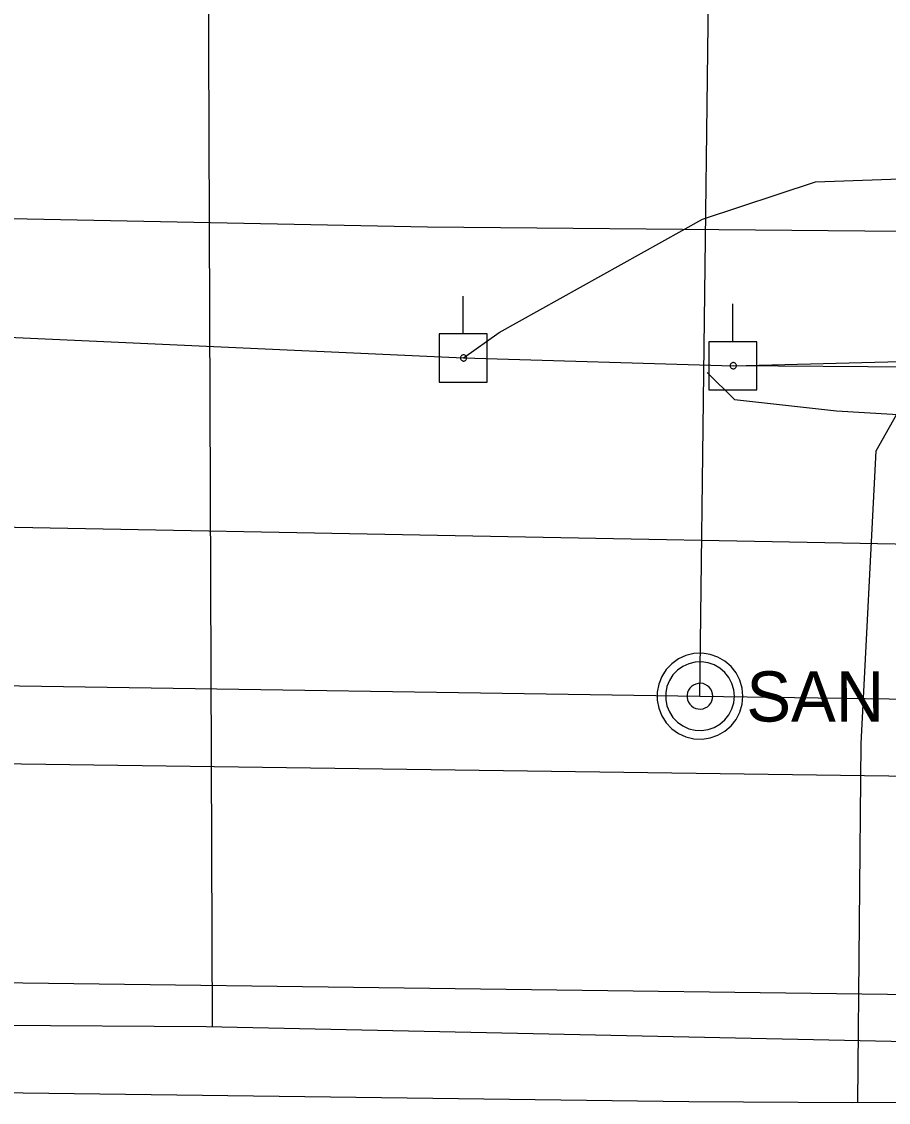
# Model space of a CAD drawing. Extents: x 600849 to 606371, y 330010 to 403088.
# Drawn here: x 604685.3 to 604751.9, y 332684.1 to 332767 of the extents above; entities that cross this region are included whole.
import ezdxf

# ---------------------------------------------------------------- set-up
doc = ezdxf.new("R2010")
doc.units = 0
for name, color, linetype in [('E_LTG_CID', 7, 'Continuous'), ('E_UTL_E_UG', 7, 'Continuous'), ('E_UTL_EGuyWire', 7, 'Continuous'), ('E_UTL_EPowerPole', 7, 'Continuous'), ('E_UTL_G_UG', 7, 'Continuous'), ('E_UTL_Overhead', 7, 'Continuous'), ('E_UTL_SAN', 7, 'Continuous'), ('E_UTL_SAN_UG', 7, 'Continuous'), ('E_UTL_T_UG', 7, 'Continuous'), ('E_UTL_TV_UG', 7, 'Continuous'), ('E_UTL_W_UG', 7, 'Continuous')]:
    doc.layers.add(name, color=color, linetype=linetype)

msp = doc.modelspace()

# ---------------------------------------------------------------- linework, layer by layer
at = {"layer": 'E_LTG_CID'}
msp.add_lwpolyline([(604738.005, 332740.118), (604740.097, 332738.036), (604747.918, 332737.175), (604758.255, 332736.574), (604760.513, 332736.542), (604776.218, 332736.48), (604795.357, 332735.396), (604807.11, 332738.591)], dxfattribs=at)
at = {"layer": 'E_UTL_E_UG'}
msp.add_line((604415.867, 332733.335), (605162.932, 332719.179), dxfattribs=at)
at = {"layer": 'E_UTL_EGuyWire'}
msp.add_line((604770.31, 332740.408), (604740.005, 332740.639), dxfattribs=at)
at = {"layer": 'E_UTL_EPowerPole'}
for points in [[(604719.259, 332743.077), (604719.259, 332745.985)], [(604739.973, 332742.481), (604739.973, 332745.389)], [(604721.102, 332743.077), (604717.415, 332743.077)], [(604717.415, 332743.077), (604717.415, 332739.385)], [(604721.102, 332739.385), (604721.102, 332743.077)], [(604741.816, 332742.481), (604738.129, 332742.481)], [(604738.129, 332742.481), (604738.129, 332738.789)], [(604741.816, 332738.789), (604741.816, 332742.481)], [(604719.529, 332741.234), (604719.525, 332741.28), (604719.512, 332741.323), (604719.491, 332741.363), (604719.463, 332741.399), (604719.429, 332741.429), (604719.39, 332741.451), (604719.347, 332741.466), (604719.302, 332741.473), (604719.257, 332741.47), (604719.213, 332741.46), (604719.171, 332741.441), (604719.134, 332741.415), (604719.103, 332741.382), (604719.079, 332741.344), (604719.062, 332741.302), (604719.053, 332741.257), (604719.053, 332741.212), (604719.062, 332741.167), (604719.079, 332741.125), (604719.103, 332741.087), (604719.134, 332741.054), (604719.171, 332741.028), (604719.213, 332741.009), (604719.257, 332740.998), (604719.302, 332740.996), (604719.347, 332741.003), (604719.39, 332741.017), (604719.429, 332741.04), (604719.463, 332741.07), (604719.491, 332741.105), (604719.512, 332741.146), (604719.525, 332741.189), (604719.529, 332741.234)], [(604740.243, 332740.638), (604740.239, 332740.684), (604740.226, 332740.727), (604740.205, 332740.767), (604740.177, 332740.803), (604740.143, 332740.833), (604740.104, 332740.855), (604740.061, 332740.87), (604740.016, 332740.877), (604739.971, 332740.874), (604739.927, 332740.864), (604739.885, 332740.845), (604739.848, 332740.819), (604739.817, 332740.786), (604739.793, 332740.748), (604739.776, 332740.706), (604739.767, 332740.661), (604739.767, 332740.616), (604739.776, 332740.571), (604739.793, 332740.529), (604739.817, 332740.491), (604739.848, 332740.458), (604739.885, 332740.432), (604739.927, 332740.413), (604739.971, 332740.402), (604740.016, 332740.4), (604740.061, 332740.407), (604740.104, 332740.421), (604740.143, 332740.444), (604740.177, 332740.474), (604740.205, 332740.509), (604740.226, 332740.55), (604740.239, 332740.593), (604740.243, 332740.638)], [(604717.415, 332739.385), (604721.102, 332739.385)], [(604738.129, 332738.789), (604741.816, 332738.789)]]:
    msp.add_lwpolyline(points, dxfattribs=at)
at = {"layer": 'E_UTL_G_UG'}
for p, q in [((604453.34, 332696.364), (605095.214, 332687.859)), ((604453.34, 332696.364), (605095.214, 332687.859)), ((604497.493, 332687.298), (604736.58, 332684.184))]:
    msp.add_line(p, q, dxfattribs=at)
for points in [[(604749.574, 332684.133), (604749.818, 332711.642), (604750.985, 332734.103), (604755.083, 332741.374), (604772.311, 332761.793)], [(604736.58, 332684.184), (604749.174, 332684.106), (604776.51, 332684.21)]]:
    msp.add_lwpolyline(points, dxfattribs=at)
at = {"layer": 'E_UTL_Overhead'}
msp.add_lwpolyline([(604303.82, 332747.097), (604303.82, 332750.097), (604395.833, 332752.406), (604557.992, 332749.189), (604648.211, 332744.479), (604719.291, 332741.235), (604740.005, 332740.639), (604831.988, 332743.001)], dxfattribs=at)
at = {"layer": 'E_UTL_SAN'}
for points in [[(604740.744, 332715.278), (604740.685, 332715.902), (604740.508, 332716.504), (604740.22, 332717.062), (604739.833, 332717.555), (604739.358, 332717.966), (604738.815, 332718.279), (604738.222, 332718.485), (604737.601, 332718.574), (604736.975, 332718.544), (604736.365, 332718.396), (604735.794, 332718.136), (604735.283, 332717.772), (604734.85, 332717.318), (604734.511, 332716.79), (604734.278, 332716.207), (604734.159, 332715.591), (604734.159, 332714.964), (604734.278, 332714.348), (604734.511, 332713.766), (604734.85, 332713.238), (604735.283, 332712.784), (604735.794, 332712.42), (604736.365, 332712.159), (604736.975, 332712.011), (604737.601, 332711.981), (604738.222, 332712.071), (604738.815, 332712.276), (604739.358, 332712.59), (604739.833, 332713), (604740.22, 332713.494), (604740.508, 332714.051), (604740.685, 332714.653), (604740.744, 332715.278)], [(604740.084, 332715.278), (604740.036, 332715.777), (604739.895, 332716.259), (604739.665, 332716.705), (604739.355, 332717.1), (604738.976, 332717.428), (604738.541, 332717.679), (604738.067, 332717.843), (604737.57, 332717.915), (604737.068, 332717.891), (604736.581, 332717.773), (604736.124, 332717.564), (604735.715, 332717.273), (604735.369, 332716.91), (604735.098, 332716.487), (604734.911, 332716.021), (604734.816, 332715.529), (604734.816, 332715.027), (604734.911, 332714.534), (604735.098, 332714.068), (604735.369, 332713.646), (604735.715, 332713.283), (604736.124, 332712.991), (604736.581, 332712.783), (604737.068, 332712.665), (604737.57, 332712.641), (604738.067, 332712.712), (604738.541, 332712.876), (604738.976, 332713.127), (604739.355, 332713.456), (604739.665, 332713.85), (604739.895, 332714.297), (604740.036, 332714.778), (604740.084, 332715.278)], [(604738.434, 332715.278), (604738.416, 332715.465), (604738.363, 332715.646), (604738.277, 332715.813), (604738.161, 332715.961), (604738.018, 332716.084), (604737.855, 332716.178), (604737.678, 332716.24), (604737.491, 332716.267), (604737.303, 332716.258), (604737.12, 332716.213), (604736.949, 332716.135), (604736.796, 332716.026), (604736.666, 332715.89), (604736.564, 332715.731), (604736.494, 332715.557), (604736.459, 332715.372), (604736.459, 332715.184), (604736.494, 332714.999), (604736.564, 332714.824), (604736.666, 332714.666), (604736.796, 332714.53), (604736.949, 332714.42), (604737.12, 332714.342), (604737.303, 332714.298), (604737.491, 332714.289), (604737.678, 332714.316), (604737.855, 332714.377), (604738.018, 332714.471), (604738.161, 332714.595), (604738.277, 332714.742), (604738.363, 332714.91), (604738.416, 332715.09), (604738.434, 332715.278)]]:
    msp.add_lwpolyline(points, dxfattribs=at)
at = {"layer": 'E_UTL_SAN_UG'}
for p, q in [((604737.443, 332715.277), (604740.674, 332982.567)), ((604426.305, 332720.08), (604737.443, 332715.277)), ((604737.443, 332715.277), (604981.586, 332712.042))]:
    msp.add_line(p, q, dxfattribs=at)
at = {"layer": 'E_UTL_T_UG'}
msp.add_line((604356.975, 332714.56), (604981.816, 332706.044), dxfattribs=at)
at = {"layer": 'E_UTL_TV_UG'}
for points in [[(604719.291, 332741.235), (604722.02, 332743.196), (604737.639, 332751.877), (604746.324, 332754.742), (604758.633, 332755.185), (604777.898, 332753.873), (604804.507, 332750.475), (604825.34, 332746.398), (604832.198, 332741.859), (604839.538, 332740.053), (604839.793, 332740.098), (604863.699, 332738.453), (604885.989, 332737.633), (604916.228, 332736.122), (604975.491, 332735.631)], [(604667.794, 332752.275), (604716.523, 332751.286), (604772.473, 332750.78), (604802.275, 332745.127), (604821.107, 332741.835), (604839.236, 332737.015), (604851.386, 332734.26), (604870.699, 332730.275), (604882.931, 332728.13), (604900.247, 332727.489), (604950.981, 332727.08), (604995.392, 332726.287), (605022.191, 332726.026), (605060.407, 332727.045), (605084.559, 332725.744), (605114.198, 332728.338), (605148.015, 332733.348)]]:
    msp.add_lwpolyline(points, dxfattribs=at)
at = {"layer": 'E_UTL_W_UG'}
for points in [[(604699.996, 332689.911), (604699.5, 332826.871)], [(604557.891, 332691.735), (604602.991, 332690.995), (604651.651, 332690.225), (604699.51, 332689.922), (604777.249, 332688.262)]]:
    msp.add_lwpolyline(points, dxfattribs=at)

# ---------------------------------------------------------------- texts
at = {"layer": 'E_UTL_SAN'}
msp.add_text('SAN', height=3.8491, dxfattribs=at).set_placement((604741.008, 332713.332))

doc.saveas('drawing.dxf')
